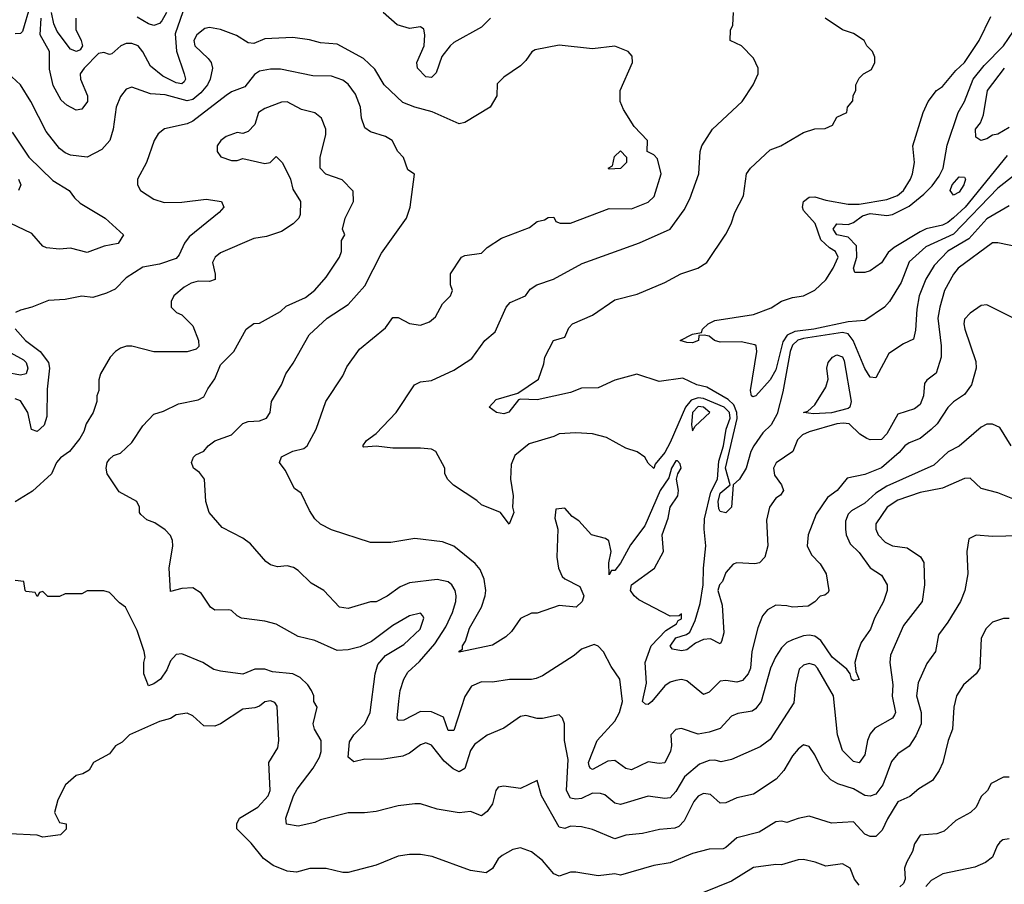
# Model space of a CAD drawing. Header units: inches. Extents: x 2348341 to 2479810, y 460419 to 613669.
# Tile 422 of 656: x 2412047 to 2415593, y 522912 to 526025. Entities that reach past the tile are written whole.
import ezdxf

# ---------------------------------------------------------------- set-up
doc = ezdxf.new("R2010")
doc.units = ezdxf.units.IN
doc.header["$MEASUREMENT"] = 0
doc.layers.add('C4512', color=7, linetype='Continuous')

msp = doc.modelspace()

# ---------------------------------------------------------------- linework, layer by layer
at = {"layer": 'C4512', "color": 2}
for points, elevation in [([(2412083.8, 526076.2), (2412057.3, 525982.7), (2412050, 525975.3), (2412030, 525974)], 82), ([(2412643.1, 526076.9), (2412606.7, 525973.3), (2412611.3, 525911.3), (2412639.3, 525830), (2412644, 525810), (2412639.3, 525800.7), (2412630, 525793.2), (2412610, 525797.6), (2412561.6, 525821.6), (2412517.8, 525857.8), (2412490, 525909), (2412473.2, 525930), (2412450, 525939.3), (2412430, 525939.3), (2412411.3, 525930), (2412378, 525902), (2412370, 525899.3), (2412350, 525906), (2412330, 525902.7), (2412279.3, 525850), (2412264.9, 525830), (2412265.5, 525810), (2412290.5, 525750), (2412290.6, 525730), (2412270, 525702), (2412250, 525699), (2412216.5, 525716.5), (2412195.5, 525735.5), (2412167.7, 525787.7), (2412153.6, 525846.4), (2412154.5, 525910), (2412120.9, 525970), (2412123.6, 526030)], 82), ([(2412249.4, 526030), (2412249.1, 525989.1), (2412268.5, 525950), (2412272.6, 525930), (2412264.4, 525915.6), (2412251.3, 525910), (2412230, 525918.7), (2412181.8, 525981.8), (2412169.8, 526009.9), (2412161, 526050)], 78), ([(2412575.8, 526050), (2412558.9, 526021.1), (2412550, 526011.5), (2412530, 526003.6), (2412510, 526009.6), (2412470, 526033.6)], 78), ([(2415645.6, 525205.6), (2415570, 525221.2), (2415550, 525221.2), (2415427.3, 525130), (2415410, 525109), (2415378, 525050), (2415360.4, 524990), (2415354, 524950), (2415365.5, 524850), (2415365.5, 524810), (2415347.3, 524752.7), (2415313.4, 524726.6), (2415305.5, 524714.5), (2415302, 524670), (2415290, 524639), (2415270, 524623.7), (2415210, 524604), (2415170, 524533.2), (2415150, 524513.2), (2415110, 524512.7), (2415097.5, 524517.5), (2415072.1, 524532.1), (2415034, 524570), (2415012.1, 524572.1), (2414989.6, 524569.6), (2414890, 524540.7), (2414866, 524530), (2414847.9, 524512.1), (2414831, 524470), (2414770.7, 524429.3), (2414762, 524410), (2414765.1, 524385.1), (2414791, 524350), (2414798, 524330), (2414786.8, 524313.2), (2414770, 524302), (2414746.8, 524270), (2414736.8, 524223.2), (2414740.7, 524130), (2414730.8, 524089.2), (2414711, 524069), (2414694.8, 524065.2), (2414630, 524069), (2414616, 524064), (2414590, 524034), (2414578, 524002), (2414567.3, 523990), (2414560.7, 523970), (2414576.4, 523916.4), (2414582.8, 523817.2), (2414574.4, 523785.6), (2414570, 523778), (2414535.1, 523795.1), (2414510, 523792.7), (2414480.5, 523779.5), (2414450, 523756), (2414430, 523752), (2414398, 523758), (2414389.5, 523769.5), (2414410, 523798.7), (2414448.6, 523811.4), (2414459.8, 523820.2), (2414478.9, 523861.1), (2414497.4, 523922.6), (2414508.7, 523990), (2414509, 524050), (2414517.3, 524130), (2414511.3, 524190), (2414512.7, 524227.3), (2414536, 524324), (2414559.5, 524370), (2414564.8, 524435.2), (2414581.7, 524490), (2414590.6, 524550), (2414606, 524590), (2414602.6, 524610), (2414584, 524630), (2414510, 524660.5), (2414490, 524663.2), (2414464.8, 524655.2), (2414444.1, 524630), (2414390, 524502), (2414370, 524467), (2414335.9, 524424.1), (2414330, 524409), (2414310, 524428), (2414298, 524450), (2414270, 524468.7), (2414230, 524482), (2414160.2, 524520.2), (2414110, 524534), (2414050, 524537.2), (2413990, 524534), (2413970, 524524), (2413882, 524498), (2413830, 524455.3), (2413816.8, 524423.2), (2413814.4, 524370), (2413824.4, 524310), (2413822, 524270), (2413826, 524250), (2413810, 524208), (2413778, 524250), (2413710, 524278), (2413693.6, 524293.6), (2413609.1, 524349.1), (2413588.9, 524368.9), (2413578, 524390), (2413578, 524410), (2413546, 524470), (2413530, 524478), (2413490, 524482), (2413390, 524482.4), (2413330.6, 524489.4), (2413286.3, 524486.3), (2413282, 524490), (2413295.3, 524510), (2413330, 524534.8), (2413402, 524610), (2413468, 524710), (2413490, 524721), (2413530, 524726), (2413610, 524762.8), (2413674.8, 524805.2), (2413722, 524870), (2413758.6, 524901.4), (2413799, 524990), (2413812.9, 525007.1), (2413868.7, 525030), (2413885.4, 525054.6), (2413908.7, 525070), (2413969.5, 525090.5), (2414072.5, 525147.5), (2414278.6, 525221.4), (2414389.4, 525270.6), (2414440.1, 525339.9), (2414460.1, 525379.9), (2414493.2, 525470), (2414497.2, 525550), (2414504, 525570), (2414542, 525630), (2414648.7, 525730), (2414688, 525790), (2414706, 525830), (2414706, 525850), (2414690, 525886), (2414646, 525930), (2414606, 525950), (2414607.3, 525987.3), (2414614.6, 526005.4), (2414618, 526050)], 82), ([(2413742, 526030), (2413710, 525998), (2413610, 525942.9), (2413597.1, 525930), (2413567.6, 525892.4), (2413546.4, 525833.6), (2413530, 525816), (2413510, 525819.5), (2413479.5, 525850), (2413477, 525870), (2413502.9, 525930), (2413506, 525970), (2413502, 525990), (2413490, 525999), (2413450, 525993.2), (2413406.3, 526006.3), (2413355.3, 526050)], 82), ([(2415610, 525355.1), (2415530, 525307.6), (2415464.6, 525235.4), (2415390, 525191.1), (2415340.5, 525139.5), (2415310.4, 525090), (2415286.7, 525030), (2415277.3, 524982.7), (2415272.5, 524907.5), (2415266, 524874), (2415230, 524858), (2415176.8, 524823.2), (2415130, 524735.3), (2415110, 524737.2), (2415090, 524769.2), (2415048.3, 524870), (2415030, 524894), (2415010, 524898), (2414870, 524876.5), (2414849.6, 524870.4), (2414830, 524853.5), (2414821.5, 524830), (2414794.8, 524685.2), (2414774.5, 524605.5), (2414753.4, 524566.6), (2414723.2, 524536.8), (2414690.3, 524490), (2414679.5, 524470), (2414663, 524410), (2414639.1, 524370), (2414616, 524350), (2414610.6, 524270), (2414590, 524249.2), (2414570, 524254), (2414564.2, 524264.2), (2414562.6, 524290), (2414570, 524320.5), (2414605.2, 524350), (2414589.2, 524410), (2414630.5, 524589.5), (2414629.2, 524610), (2414618.3, 524638.3), (2414597.8, 524657.8), (2414522, 524702), (2414486, 524710), (2414434.6, 524734.6), (2414350, 524722), (2414269, 524749), (2414190, 524727.3), (2414130, 524699.7), (2414070, 524698), (2414030, 524683), (2413910, 524655.6), (2413850, 524659), (2413843.5, 524656.5), (2413808.1, 524611.9), (2413790, 524605.6), (2413764, 524610), (2413738, 524630), (2413762.4, 524657.6), (2413840.2, 524679.8), (2413915.3, 524730), (2413934.6, 524785.4), (2413938, 524810), (2413968.7, 524870), (2414010, 524882), (2414024.7, 524915.3), (2414038, 524930), (2414110, 524961), (2414190, 525016), (2414270, 525036), (2414370, 525078.8), (2414428, 525110), (2414489.4, 525130.6), (2414522, 525150), (2414590, 525252), (2414608.7, 525290), (2414622, 525330), (2414654, 525390), (2414664, 525470), (2414679, 525490), (2414750, 525556), (2414788, 525570), (2414870, 525618), (2414910, 525632), (2414947.3, 525632.7), (2414974.6, 525645.4), (2414990, 525674), (2415026, 525690), (2415028, 525710), (2415047.3, 525732.7), (2415048.4, 525751.6), (2415058, 525770), (2415058, 525790), (2415070, 525814), (2415086, 525830), (2415114.6, 525845.4), (2415126, 525870), (2415126, 525890), (2415118, 525910), (2415098, 525930), (2415088, 525950), (2415050, 525975.3), (2415010, 525988.7), (2414948, 526030)], 78), ([(2415630, 525464.5), (2415570, 525417.6), (2415410, 525252.6), (2415310, 525207), (2415250, 525152.7), (2415221.7, 525078.3), (2415178.8, 525010), (2415161, 524990), (2415090, 524942), (2415030, 524937.4), (2414906.8, 524910), (2414838.2, 524901.8), (2414811, 524889), (2414794.8, 524865.2), (2414770, 524764), (2414750, 524728.7), (2414698, 524670), (2414686.8, 524666.8), (2414682, 524670), (2414679, 524690), (2414701.2, 524830), (2414699, 524850), (2414694.2, 524854.2), (2414645.1, 524865.1), (2414570, 524863.6), (2414549, 524870), (2414530, 524885.2), (2414511.3, 524888.7), (2414492.7, 524887.3), (2414491.3, 524870), (2414470, 524861.2), (2414450, 524862), (2414426, 524870), (2414470, 524892), (2414502, 524898), (2414506, 524910), (2414526, 524930), (2414550, 524942), (2414690, 524962.8), (2414752.9, 524987.1), (2414790, 525011.3), (2414830, 525024.7), (2414870, 525031), (2414910, 525050.8), (2414950, 525088), (2414977, 525130), (2414995.1, 525170), (2414985.2, 525190), (2414962.8, 525202.8), (2414931.9, 525231.9), (2414911.5, 525291.5), (2414870, 525338), (2414866, 525350), (2414869.6, 525370.4), (2414890, 525386), (2414910, 525386.8), (2414950, 525374.8), (2415030, 525360.5), (2415070, 525361.1), (2415170, 525377.6), (2415207.9, 525392.1), (2415229.3, 525410), (2415255.1, 525450), (2415262.7, 525470), (2415269.2, 525510), (2415264, 525570), (2415301.2, 525690), (2415319, 525730), (2415349, 525770), (2415370, 525784.7), (2415418.4, 525841.6), (2415450, 525870.8), (2415502.7, 525950), (2415544.1, 526035.9)], 74), ([(2415626, 524950), (2415530, 524998), (2415510, 524995.3), (2415470, 524968.7), (2415450, 524946), (2415447.3, 524930), (2415450.8, 524910), (2415490, 524794), (2415491.3, 524770), (2415474.8, 524710), (2415450, 524675.3), (2415410, 524648.7), (2415390, 524628.7), (2415350.7, 524570), (2415330, 524549.3), (2415290, 524517), (2415250, 524500.9), (2415234.8, 524490), (2415213.9, 524466.1), (2415150, 524411.6), (2415090, 524387), (2415026.4, 524373.6), (2414991, 524330), (2414955.9, 524304.1), (2414915.2, 524244.8), (2414886.8, 524170), (2414882.8, 524130), (2414898, 524098), (2414930, 524066), (2414950.7, 524030), (2414961, 523970), (2414958, 523962), (2414946.8, 523953.2), (2414930, 523949), (2414910.6, 523929.4), (2414886.2, 523913.8), (2414830, 523909.3), (2414810, 523915.1), (2414770, 523917.2), (2414739.6, 523900.4), (2414722, 523878), (2414704.9, 523835.1), (2414684, 523750), (2414679.3, 523690), (2414670, 523669.2), (2414650, 523646), (2414630, 523639.3), (2414590, 523646), (2414570, 523642.7), (2414530, 523604), (2414510, 523595.3), (2414450, 523644), (2414430, 523649), (2414410, 523645.2), (2414390, 523639.3), (2414370, 523626), (2414322.8, 523570), (2414310, 523559.3), (2414300.9, 523560.9), (2414289.6, 523569.6), (2414304, 523636), (2414299.8, 523710), (2414321.3, 523770), (2414374.4, 523825.6), (2414412.3, 523850), (2414418.6, 523861.4), (2414430, 523867.7), (2414430, 523886), (2414422, 523878), (2414390, 523877.6), (2414276.2, 523936.2), (2414259.3, 523950), (2414246.6, 523970), (2414249.7, 523990.4), (2414333.2, 524050), (2414365.2, 524110), (2414361.2, 524170), (2414382.7, 524230), (2414389.3, 524270), (2414417.2, 524310), (2414419.3, 524330), (2414412.7, 524370), (2414417.2, 524390), (2414429.2, 524410), (2414425.2, 524425.2), (2414416, 524436), (2414410, 524436), (2414394, 524410), (2414385.1, 524374.9), (2414354, 524330), (2414298, 524202), (2414246, 524134), (2414210, 524068.7), (2414190, 524042), (2414178, 524042), (2414170, 524026), (2414168.9, 524068.9), (2414177.2, 524110), (2414168.4, 524148.4), (2414156.4, 524156.4), (2414106, 524170), (2414060.4, 524220.4), (2414036.4, 524236.4), (2414010, 524266), (2413978, 524262), (2413974, 524230), (2413984.7, 524190), (2413981, 524090), (2413986.8, 524050), (2414000.7, 524020.7), (2414010, 524011.3), (2414063.6, 523983.6), (2414078, 523950), (2414072, 523930), (2414050.5, 523909.5), (2413990, 523916), (2413910, 523888.7), (2413890, 523888), (2413850, 523868.7), (2413818.5, 523821.5), (2413797.5, 523802.5), (2413750, 523772.7), (2413630, 523748), (2413630, 523751.3), (2413642, 523758), (2413641.2, 523770), (2413652.5, 523787.5), (2413666.1, 523833.9), (2413709.5, 523910), (2413723.7, 523950), (2413726, 523970), (2413719.3, 524010), (2413704.8, 524044.8), (2413687.2, 524067.2), (2413610, 524129.2), (2413570, 524145.2), (2413470, 524157.2), (2413383.1, 524143.1), (2413310, 524142), (2413170, 524188.7), (2413130, 524208.7), (2413110, 524228), (2413090, 524258), (2413060.4, 524320.4), (2413036.4, 524336.4), (2413003.1, 524403.1), (2412982, 524430), (2412990, 524450.8), (2413030, 524470.8), (2413070, 524481), (2413082, 524490), (2413114, 524550), (2413149, 524650), (2413210, 524742), (2413225.2, 524774.8), (2413270, 524838), (2413364.7, 524915.3), (2413390, 524952), (2413410, 524952), (2413450, 524931.3), (2413490, 524924.7), (2413523.1, 524936.9), (2413544.7, 524955.3), (2413570, 525002), (2413598, 525030), (2413606, 525050), (2413598, 525070), (2413598, 525110), (2413638, 525170), (2413650, 525176), (2413710, 525184.7), (2413730, 525204.7), (2413782, 525238), (2413883.1, 525276.9), (2413910, 525298), (2413936.4, 525303.6), (2413950, 525312), (2413970, 525314), (2413978, 525298), (2413992.7, 525292.7), (2414030, 525292), (2414170, 525344.7), (2414250, 525344), (2414310, 525367.3), (2414331.9, 525388.1), (2414357.2, 525470), (2414344, 525524), (2414330, 525538), (2414306, 525550), (2414308, 525590), (2414260.2, 525640.2), (2414221.5, 525701.5), (2414209.2, 525730), (2414209.4, 525770), (2414254, 525870), (2414252.9, 525892.9), (2414238, 525910), (2414190, 525929.2), (2414110, 525919.3), (2413990, 525933.2), (2413903.5, 525916.5), (2413890.9, 525909.1), (2413870, 525878), (2413850, 525858), (2413790, 525818), (2413766.4, 525793.6), (2413764.7, 525750), (2413741, 525710), (2413650, 525654), (2413629.2, 525649.2), (2413532.5, 525692.5), (2413469.5, 525709.5), (2413426.8, 525726.8), (2413359, 525790), (2413326, 525846), (2413284.5, 525884.5), (2413190, 525937), (2413130, 525940.9), (2413090, 525952.7), (2413030, 525960.9), (2412930, 525956), (2412890, 525939.3), (2412870, 525940.9), (2412827.5, 525967.5), (2412770, 525989.3), (2412730, 525996), (2412712.9, 525992.9), (2412684.9, 525970), (2412674, 525950), (2412677.3, 525930), (2412725.5, 525885.5), (2412736, 525870), (2412740.7, 525850), (2412732.7, 525810), (2412723.1, 525790), (2412698.5, 525761.5), (2412670, 525737.6), (2412650, 525732.8), (2412570, 525754), (2412517.6, 525757.6), (2412450, 525781.2), (2412430, 525774), (2412410, 525748.7), (2412394, 525710), (2412382.8, 525630), (2412371, 525590), (2412342.5, 525557.5), (2412290, 525529.3), (2412230, 525537.2), (2412210, 525545.2), (2412190, 525561.2), (2412142.4, 525622.4), (2412086.6, 525730), (2412049, 525790), (2412018.9, 525818.9)], 86), ([(2415603.7, 525536.3), (2415451.5, 525350), (2415410, 525311.3), (2415390, 525294.7), (2415370, 525285.4), (2415311.2, 525271.2), (2415290, 525261.4), (2415195.8, 525204.2), (2415174, 525186), (2415150, 525149), (2415110, 525120.9), (2415090, 525114), (2415054, 525114), (2415049.6, 525129.6), (2415061.4, 525170), (2415060.5, 525210), (2415030, 525242), (2414989.3, 525250), (2414977, 525270), (2414989.5, 525290), (2415030, 525286.8), (2415050, 525294.4), (2415081.9, 525318.1), (2415110, 525327.1), (2415170, 525319.5), (2415190, 525323.7), (2415250, 525353.1), (2415303.6, 525396.4), (2415333.4, 525426.6), (2415358.6, 525461.4), (2415372.6, 525490), (2415387.2, 525572.8), (2415427.3, 525690), (2415449.7, 525730.3), (2415481.3, 525810), (2415520, 525860), (2415589.6, 525930), (2415644.5, 526010)], 70), ([(2415618, 524490), (2415576.5, 524556.5), (2415550, 524569), (2415530, 524569), (2415510, 524557.2), (2415430, 524489.3), (2415390.5, 524469.5), (2415338.9, 524421.1), (2415170, 524345.6), (2415130, 524320.5), (2415090, 524283.6), (2415043.1, 524256.9), (2415030, 524244), (2415020.9, 524219.1), (2415020.5, 524190), (2415023.8, 524170), (2415037.5, 524137.5), (2415070, 524106), (2415110, 524051), (2415150, 524024.7), (2415170.7, 523990), (2415170.5, 523970), (2415158, 523930), (2415124.9, 523870), (2415110.6, 523830), (2415077.6, 523782.4), (2415064.9, 523750), (2415054, 523710), (2415058, 523678), (2415070, 523648.7), (2415050, 523644), (2415042, 523650), (2415038, 523670), (2415026.3, 523686.3), (2414972.7, 523730), (2414932.3, 523790), (2414910, 523805.2), (2414890, 523809.2), (2414870, 523806), (2414830, 523792), (2414810, 523782), (2414790, 523763.7), (2414768.5, 523730), (2414750.4, 523690), (2414717.3, 523570), (2414696.7, 523543.3), (2414684.4, 523535.6), (2414633.2, 523526.8), (2414610, 523517.2), (2414570, 523472.7), (2414530, 523459.5), (2414490, 523452.3), (2414430, 523472.7), (2414410, 523468.7), (2414391.3, 523450), (2414394.8, 523410), (2414390.9, 523390.9), (2414370.4, 523349.6), (2414350, 523346.6), (2414310, 523352.3), (2414250, 523324.5), (2414230, 523329.4), (2414190, 523357.6), (2414164.9, 523355.1), (2414110, 523325.1), (2414101.2, 523330), (2414098, 523338), (2414095.1, 523350), (2414126, 523430), (2414190, 523499.1), (2414207, 523530), (2414217.2, 523570), (2414208.7, 523650), (2414176.5, 523696.5), (2414149.3, 523749.3), (2414130, 523768.7), (2414115.3, 523775.3), (2414070, 523759), (2414044, 523736), (2413930, 523662), (2413907.1, 523652.9), (2413890, 523649.2), (2413810.9, 523649.1), (2413750, 523639.3), (2413710, 523641.2), (2413674.4, 523625.6), (2413650, 523588), (2413610, 523465.2), (2413590, 523466), (2413573.4, 523513.4), (2413530, 523532.3), (2413490, 523534.5), (2413430, 523502.7), (2413410, 523502), (2413406, 523510), (2413411.8, 523571.8), (2413416.9, 523610), (2413429.7, 523650.4), (2413444.7, 523675.3), (2413486.5, 523713.5), (2413542, 523778), (2413581.5, 523838.6), (2413606, 523890), (2413617.6, 523930), (2413618.4, 523950), (2413614.5, 523970), (2413602.7, 523990), (2413590, 524000.9), (2413550, 524009.5), (2413450, 523997), (2413416.7, 523983.3), (2413370, 523949.3), (2413330, 523929.2), (2413310, 523929), (2413230, 523905.2), (2413198, 523910), (2413142, 523970), (2413096.5, 523996.5), (2413050, 524042), (2413032.9, 524052.9), (2413010, 524059), (2412974.6, 524054.6), (2412950, 524062), (2412933.6, 524073.6), (2412878, 524138), (2412850, 524158), (2412776.4, 524196.4), (2412729, 524250), (2412717.2, 524290), (2412712, 524370), (2412694.3, 524394.3), (2412673.2, 524410), (2412665.2, 524430), (2412673.2, 524450), (2412681.6, 524458.4), (2412710, 524470.8), (2412726, 524490), (2412750, 524508), (2412809.3, 524530.7), (2412850, 524571), (2412870, 524578), (2412910, 524581), (2412935.3, 524590), (2412949.1, 524610.9), (2412954, 524650), (2412989.3, 524710), (2413005.2, 524750), (2413031.8, 524788.2), (2413089.2, 524890), (2413154, 524950), (2413230, 524998.8), (2413290, 525066.8), (2413350, 525184), (2413439.3, 525310), (2413452.7, 525350), (2413468, 525468), (2413444.7, 525484.7), (2413428.9, 525528.9), (2413408.7, 525550), (2413388.7, 525590), (2413364.1, 525604.1), (2413310, 525621.2), (2413290, 525635.3), (2413278, 525670), (2413274.5, 525710), (2413256.1, 525756.1), (2413230, 525792.7), (2413210, 525806.6), (2413170, 525820.9), (2413102.9, 525822.9), (2412986.3, 525846.3), (2412950, 525846.6), (2412910, 525839.3), (2412892.8, 525827.2), (2412857.5, 525782.5), (2412810, 525764.5), (2412790, 525752), (2412670, 525659), (2412650, 525649.3), (2412567.9, 525632.1), (2412545.8, 525614.2), (2412530.7, 525590), (2412503, 525510), (2412471.3, 525450), (2412471.3, 525430), (2412482, 525410), (2412530, 525378), (2412567.1, 525367.1), (2412630, 525367.3), (2412718.5, 525378.5), (2412774, 525370), (2412782, 525350), (2412764.7, 525330), (2412657.5, 525242.5), (2412639.9, 525220.1), (2412621.4, 525178.6), (2412610, 525165.2), (2412550, 525144), (2412490, 525134), (2412430, 525095.3), (2412390, 525054), (2412359.8, 525040.2), (2412310, 525024), (2412270, 525029), (2412210, 525017.2), (2412150, 525014), (2412090.6, 524989.4), (2412050, 524979.3), (2412031.3, 524970)], 90), ([(2415610, 525636.2), (2415570, 525612.7), (2415550.8, 525609.2), (2415530, 525595.3), (2415508, 525590), (2415490, 525602), (2415489.5, 525630), (2415506.6, 525653.4), (2415518, 525682), (2415532.3, 525770), (2415594, 525850)], 66), ([(2415630, 524297.2), (2415570, 524321.2), (2415510, 524337.2), (2415470, 524374), (2415450, 524372.7), (2415370, 524338.4), (2415290, 524322), (2415210, 524294.7), (2415170.7, 524270), (2415130.7, 524210), (2415130.7, 524190), (2415139.1, 524170), (2415163.4, 524143.4), (2415190, 524130.5), (2415243, 524123), (2415290.6, 524090.6), (2415302.8, 524070), (2415305.5, 523990), (2415297.3, 523930), (2415230, 523844), (2415183.4, 523736.6), (2415180.5, 523710), (2415191.8, 523630), (2415188.7, 523588.7), (2415200.5, 523530), (2415198, 523522), (2415190.3, 523509.6), (2415126.4, 523473.6), (2415110, 523454), (2415100.5, 523430), (2415090, 523378), (2415070, 523348.7), (2415050, 523354), (2415010, 523394), (2414991.6, 523450), (2414978.3, 523590), (2414919.5, 523690), (2414910, 523700.9), (2414890, 523706.6), (2414870, 523701.2), (2414853.7, 523686.3), (2414840.7, 523630), (2414834.6, 523565.4), (2414750, 523432.7), (2414713.2, 523406.8), (2414610, 523360.9), (2414573.2, 523353.2), (2414550, 523359.3), (2414530, 523358), (2414495.6, 523344.4), (2414440.6, 523299.4), (2414410, 523246), (2414390, 523223.7), (2414370, 523220.9), (2414310, 523229.3), (2414210, 523199.5), (2414190, 523203.7), (2414154, 523234), (2414138.4, 523238.4), (2414110, 523239.5), (2414070, 523221.3), (2414050, 523218), (2414030, 523222), (2414015.8, 523250), (2414021.5, 523361.4), (2414009.3, 523430), (2414009, 523490), (2414002, 523510), (2413990, 523522), (2413930, 523509.2), (2413910, 523509.2), (2413870, 523519.3), (2413850, 523516), (2413790, 523474), (2413730, 523449.2), (2413684.7, 523415.3), (2413670, 523394), (2413650, 523328.7), (2413630, 523317.2), (2413608.2, 523328.2), (2413575.1, 523355.1), (2413530, 523413.2), (2413510, 523421.2), (2413490, 523414), (2413450, 523384), (2413427.1, 523372.9), (2413350, 523360.7), (2413290, 523362), (2413250, 523352.7), (2413229.5, 523370), (2413234.8, 523425.2), (2413249.6, 523450.4), (2413289.2, 523490), (2413309.2, 523530), (2413326.6, 523670), (2413337, 523703), (2413364.5, 523735.5), (2413430, 523774.8), (2413489, 523830), (2413502, 523870), (2413499, 523879), (2413490, 523888), (2413450, 523879), (2413390, 523844), (2413313.4, 523786.6), (2413273, 523767), (2413230, 523756), (2413190, 523753.2), (2413109.3, 523789.3), (2413050, 523804), (2412970, 523849), (2412930, 523859), (2412846, 523870), (2412830, 523878), (2412810, 523898), (2412800.4, 523900.4), (2412750, 523899.3), (2412734, 523910), (2412700.1, 523960.1), (2412670, 523979.3), (2412630, 523977.2), (2412590, 523966), (2412584.5, 524050), (2412598, 524130), (2412597.2, 524150), (2412590, 524168), (2412570, 524188.7), (2412533.6, 524213.6), (2412504.7, 524224.7), (2412483.1, 524243.1), (2412478, 524250), (2412478, 524270), (2412468, 524290), (2412405.2, 524325.2), (2412362, 524390), (2412358, 524410), (2412362, 524430), (2412370, 524442), (2412384.7, 524455.3), (2412410, 524464.7), (2412450, 524502), (2412490, 524562), (2412530, 524604.7), (2412564.7, 524615.3), (2412618, 524642), (2412690, 524656), (2412710, 524666.8), (2412723.7, 524696.3), (2412750, 524732), (2412770, 524782), (2412818, 524830), (2412862, 524910), (2412890, 524931.3), (2412910, 524932), (2412985.6, 524974.4), (2413006.8, 524993.2), (2413075.5, 525024.5), (2413109.1, 525050.9), (2413150, 525098), (2413198, 525170), (2413206, 525190), (2413206, 525230), (2413218, 525250), (2413208.7, 525270), (2413219, 525310), (2413248.7, 525370), (2413247.3, 525407.3), (2413208.4, 525448.4), (2413149.1, 525469.1), (2413128.7, 525490), (2413128.7, 525530), (2413149.2, 525610), (2413149, 525630), (2413134, 525670), (2413110, 525689.2), (2413061.2, 525701.2), (2413010, 525729.5), (2412990, 525727.3), (2412930, 525704.5), (2412906.8, 525690), (2412893.2, 525646.8), (2412870, 525622), (2412850, 525615.3), (2412830, 525619), (2412790, 525604), (2412771.3, 525590), (2412758, 525570), (2412758, 525550), (2412771.1, 525531.1), (2412810, 525518), (2412830, 525518), (2412850, 525524.7), (2412930, 525506.8), (2412948.9, 525511.1), (2412970, 525532), (2412992, 525510), (2413005.4, 525485.4), (2413022, 525450), (2413030, 525414), (2413058, 525370), (2413056.9, 525323.1), (2413052, 525310), (2413032, 525290), (2412990, 525262), (2412935.3, 525244.7), (2412890, 525237.2), (2412770, 525185.2), (2412751, 525170), (2412740.7, 525150), (2412751, 525109), (2412750.7, 525089.3), (2412730, 525082.7), (2412690, 525083.7), (2412664.1, 525075.9), (2412638.5, 525061.5), (2412602, 525030), (2412592, 525010), (2412592, 524990), (2412611.1, 524971.1), (2412630, 524962), (2412670, 524922), (2412691, 524870), (2412691.3, 524848.7), (2412682, 524838), (2412650, 524828.7), (2412530, 524829), (2412450, 524849), (2412431.1, 524848.9), (2412410, 524842), (2412392, 524830), (2412372, 524810), (2412338, 524750), (2412331.6, 524728.4), (2412331.3, 524690), (2412324.7, 524670), (2412324.7, 524650), (2412311.3, 524610), (2412286, 524570), (2412278, 524542), (2412263.5, 524516.5), (2412226, 524470), (2412193.2, 524446.8), (2412178.8, 524430), (2412161, 524390), (2412093, 524327), (2412030.5, 524289.5)], 94), ([(2412019.9, 525619.9), (2412079.1, 525530), (2412165.8, 525445.8), (2412224.9, 525410), (2412243.6, 525383.6), (2412264.2, 525364.2), (2412354.8, 525310), (2412421, 525250), (2412401, 525219), (2412350.7, 525209.3), (2412290, 525186), (2412230, 525202), (2412190, 525199), (2412143.7, 525203.7), (2412129.5, 525209.5), (2412090, 525255.3), (2412012, 525292)], 86), ([(2412042.8, 525450), (2412051, 525430), (2412042, 525410)], 82), ([(2412030, 524911.3), (2412067.3, 524870), (2412120.7, 524830), (2412150.7, 524790), (2412153.4, 524770), (2412145.3, 524694.7), (2412144.4, 524595.6), (2412134.6, 524565.4), (2412110, 524542), (2412089, 524549), (2412076.2, 524610), (2412050, 524652.7), (2412030, 524659.3)], 90), ([(2411933.4, 524870), (2412060.2, 524800.2), (2412070.4, 524790), (2412076.4, 524770), (2412070.4, 524749.6), (2412050, 524745.1), (2411944.7, 524764.7)], 86), ([(2415646.3, 524166.3), (2415550, 524164), (2415491.6, 524168.4), (2415464.7, 524155.3), (2415458, 524110), (2415461, 524030), (2415451, 523970), (2415434.8, 523930), (2415390, 523855.3), (2415356, 523810), (2415344.7, 523750), (2415313.7, 523706.3), (2415282.5, 523637.5), (2415276.3, 523590), (2415293, 523530), (2415294, 523490), (2415274, 523446), (2415250, 523409), (2415210, 523381.2), (2415186.2, 523353.8), (2415155.5, 523270), (2415130, 523236.2), (2415110, 523229.5), (2415090, 523231.6), (2415050, 523256.2), (2414993.1, 523273.1), (2414967.5, 523287.5), (2414938.9, 523318.9), (2414910, 523378), (2414890, 523408), (2414870, 523414), (2414850, 523399), (2414830, 523374), (2414798.8, 523321.2), (2414770.8, 523290), (2414690, 523236), (2414630, 523223.7), (2414590, 523205.2), (2414570, 523204), (2414534.8, 523234.8), (2414510, 523239), (2414490, 523229), (2414474.8, 523210), (2414439.9, 523140.1), (2414420.4, 523119.6), (2414406.2, 523113.8), (2414350.5, 523109.5), (2414290, 523095.1), (2414230, 523089.3), (2414190, 523076), (2414110, 523109.2), (2414070, 523119.3), (2414030, 523120.9), (2414010, 523112.7), (2413990, 523117.2), (2413926, 523230), (2413910, 523286), (2413850, 523257.2), (2413790, 523265.2), (2413770, 523262), (2413761, 523250), (2413750, 523202), (2413730, 523174), (2413710, 523159), (2413670, 523174), (2413629.1, 523169.1), (2413550, 523182), (2413490, 523202), (2413470, 523202), (2413410, 523194), (2413330, 523174), (2413288.9, 523168.9), (2413230, 523169), (2413130, 523144), (2413110, 523134), (2413050, 523121.2), (2413008, 523128), (2413005.2, 523150), (2413033.3, 523230), (2413046, 523254), (2413103.7, 523330), (2413126.6, 523370), (2413132.3, 523390), (2413132.7, 523430), (2413109, 523470), (2413104, 523490), (2413118, 523550), (2413106, 523570), (2413106, 523590), (2413098, 523610), (2413084, 523630), (2413056.6, 523656.6), (2413030, 523669.2), (2412956.6, 523676.6), (2412930, 523686.6), (2412893.2, 523686.8), (2412850, 523669), (2412770, 523679), (2412745.6, 523685.6), (2412706, 523710), (2412630, 523741.2), (2412610, 523739.3), (2412590, 523716), (2412576.1, 523683.9), (2412554, 523650), (2412530, 523633.2), (2412510, 523626), (2412494, 523670), (2412493.3, 523710), (2412498, 523730), (2412495.1, 523750), (2412470, 523826), (2412428, 523910), (2412405.6, 523925.6), (2412370, 523962), (2412350, 523968), (2412290, 523968), (2412270, 523958), (2412210, 523958), (2412190, 523948), (2412148.4, 523948.4), (2412130, 523966), (2412118, 523962), (2412110, 523948), (2412102, 523962), (2412070, 523966), (2412066, 523970), (2412062, 524002), (2412030, 524006)], 98), ([(2415610, 523868.7), (2415590, 523868.7), (2415550, 523855.3), (2415527.5, 523832.5), (2415510, 523798), (2415504.7, 523690), (2415492, 523670), (2415446, 523630), (2415421, 523590), (2415410.8, 523550), (2415406.8, 523470), (2415391, 523430), (2415371, 523350), (2415358.5, 523321.5), (2415334.6, 523285.4), (2415284.6, 523255.4), (2415252.3, 523227.7), (2415210, 523209.2), (2415172.1, 523147.9), (2415153.5, 523106.5), (2415130, 523083.7), (2415110, 523083.7), (2415090, 523092.7), (2415050, 523137.2), (2414970, 523132.3), (2414890, 523157.2), (2414850, 523149.2), (2414810, 523134), (2414790, 523139), (2414770, 523137.2), (2414710, 523099.3), (2414630, 523079.3), (2414590, 523044), (2414579.8, 523040.2), (2414530, 523038), (2414470, 523022.7), (2414390, 522989.3), (2414330, 522979.3), (2414210, 522945.2), (2414190, 522949.2), (2414130, 522942.7), (2414050, 522956), (2414030, 522955.1), (2413990, 522941.2), (2413970, 522949.2), (2413930, 522997.2), (2413890, 523029), (2413850, 523042.7), (2413823, 523037), (2413784.5, 523015.5), (2413770, 523004), (2413750, 522968.7), (2413726.4, 522953.6), (2413670, 522961.2), (2413532.1, 523012.1), (2413490, 523019.3), (2413450, 523019.3), (2413410, 523012.7), (2413330, 522981.2), (2413230, 522954), (2413210, 522954), (2413150, 522968.7), (2413091.1, 522968.9), (2413044, 522956), (2413010, 522959.5), (2412959.6, 522979.6), (2412924.9, 523004.9), (2412880.1, 523060.1), (2412828.9, 523111.1), (2412828.7, 523130), (2412838, 523150), (2412904, 523190), (2412941.2, 523230), (2412949.2, 523250), (2412944, 523350), (2412976.2, 523403.8), (2412979.5, 523430), (2412973.4, 523553.4), (2412966, 523566), (2412950, 523572.7), (2412930, 523569), (2412910, 523553.2), (2412893.2, 523546.8), (2412850, 523542.7), (2412770, 523489.2), (2412750, 523481.2), (2412710, 523482), (2412670, 523518), (2412650, 523528), (2412610, 523522), (2412590, 523508.7), (2412550, 523498), (2412442, 523450), (2412416, 523424), (2412392, 523410), (2412370, 523382), (2412312, 523350), (2412296.9, 523323.1), (2412274, 523310), (2412250, 523304), (2412211.3, 523270), (2412183.5, 523216.5), (2412172, 523170), (2412190, 523134), (2412214, 523130), (2412214, 523110), (2412194, 523090), (2412130, 523082), (2412110, 523088.7), (2412010, 523094)], 102), ([(2415610, 523298), (2415590, 523298), (2415545.4, 523274.6), (2415532, 523250), (2415510, 523228), (2415491.3, 523190), (2415471.3, 523170), (2415418, 523142), (2415376.8, 523103.2), (2415350, 523093.2), (2415290, 523088.7), (2415270, 523058), (2415262.8, 523030), (2415240.7, 522990), (2415234, 522970), (2415235.5, 522930), (2415230, 522915.3), (2415216.7, 522903.3)], 106), ([(2415610, 523076), (2415588, 523072), (2415576.8, 523063.2), (2415566.8, 523050), (2415550.6, 523009.4), (2415524.7, 522990), (2415486.6, 522973.4), (2415372, 522950), (2415330, 522926), (2415310, 522904)], 110), ([(2415070, 522909.3), (2415053.2, 522930), (2415037.2, 522970), (2415010, 522985.2), (2414950, 522977.2), (2414911.9, 522991.9), (2414870, 523000.7), (2414850, 522999.5), (2414790, 522982), (2414770, 522983.7), (2414690, 522972.7), (2414610, 522923), (2414510, 522882)], 106)]:
    msp.add_lwpolyline(points, dxfattribs=dict(at, elevation=elevation))
for points, elevation in [([(2414170, 525486), (2414166, 525490), (2414182, 525498), (2414188.4, 525531.6), (2414210, 525552), (2414232, 525530), (2414232, 525510), (2414210, 525488.7)], 86), ([(2415410, 525393.2), (2415398, 525410), (2415405.6, 525430), (2415430, 525458.8), (2415450, 525458), (2415453, 525450), (2415447.3, 525430), (2415430, 525403.7)], 66), ([(2414905.4, 524605.4), (2414869.3, 524610), (2414884.7, 524615.3), (2414910, 524638), (2414950, 524702), (2414959, 524730), (2414954, 524770), (2414959, 524790), (2414974, 524810), (2414990, 524818), (2415010, 524810.6), (2415016.5, 524796.5), (2415041.3, 524650), (2415036.4, 524630), (2415030, 524625.1), (2414970, 524609.8)], 78), ([(2414490, 524632.4), (2414469.3, 524610), (2414466, 524566), (2414470, 524544.7), (2414479, 524561), (2414532.7, 524610), (2414510, 524629.4)], 86)]:
    msp.add_lwpolyline(points, close=True, dxfattribs=dict(at, elevation=elevation))

doc.saveas('drawing.dxf')
